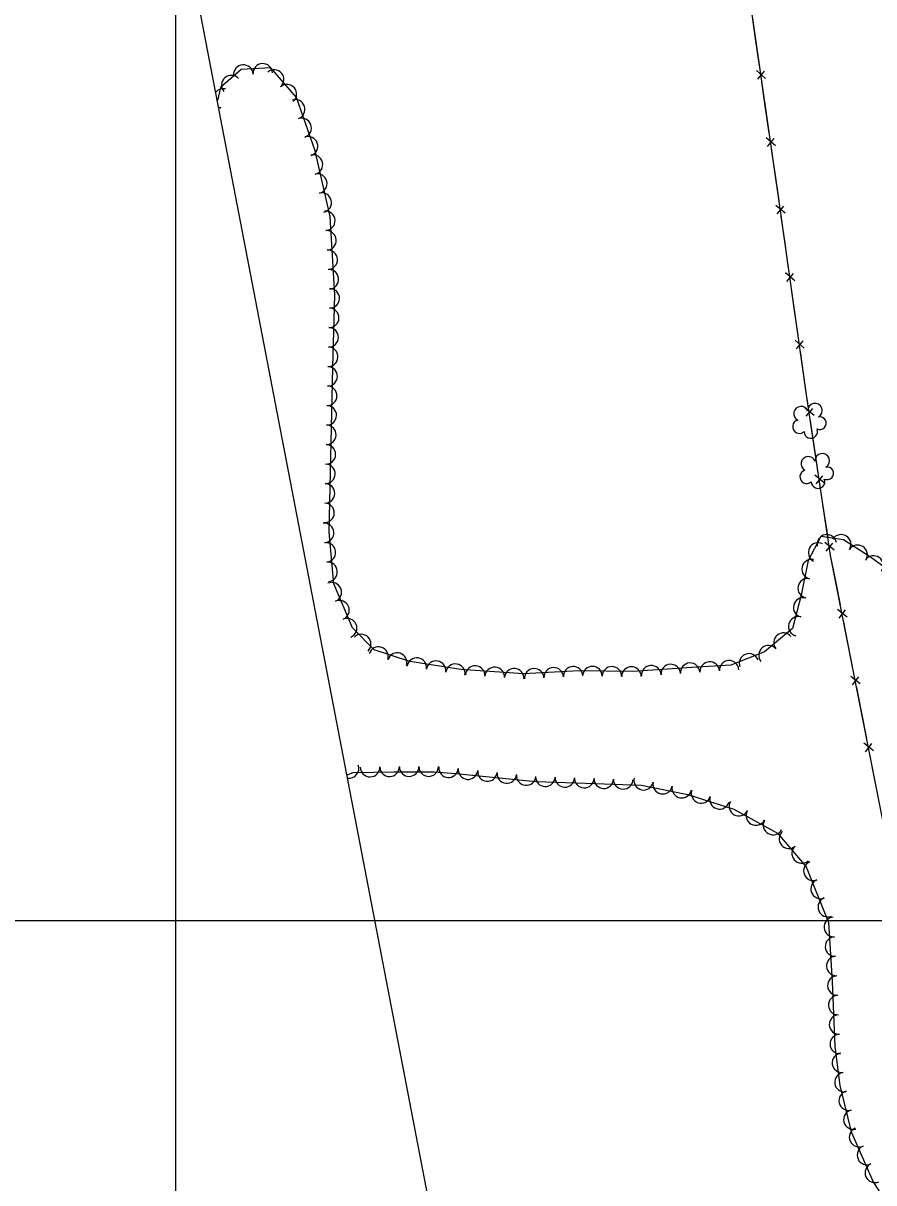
# Model space of a CAD drawing. Extents: x 353423 to 364002, y 127000 to 201942.
# Drawn here: x 359937.4 to 360286.1, y 151892.4 to 152367.8 of the extents above; entities that cross this region are included whole.
import ezdxf

# ---------------------------------------------------------------- set-up
doc = ezdxf.new("R2010")
doc.units = 0
for name, color, linetype in [('E_DTM_SlopeBottom', 7, 'Continuous'), ('E_FEN_Generic', 7, 'Continuous'), ('E_LAND_TreeLine', 7, 'Continuous'), ('E_RDWY_Gravel', 7, 'Continuous')]:
    doc.layers.add(name, color=color, linetype=linetype)

msp = doc.modelspace()

# ---------------------------------------------------------------- linework, layer by layer
at = {"layer": 'E_DTM_SlopeBottom'}
for p, q in [((360241.73, 152345.17), (360237.98, 152348.39)), ((360238.49, 152344.88), (360241.24, 152348.1)), ((360245.72, 152317.53), (360241.98, 152320.75)), ((360242.48, 152317.23), (360245.23, 152320.46)), ((360249.71, 152289.88), (360245.97, 152293.11)), ((360246.47, 152289.59), (360249.22, 152292.81)), ((360253.64, 152262.23), (360249.9, 152265.46)), ((360250.4, 152261.94), (360253.15, 152265.16)), ((360257.57, 152234.58), (360253.83, 152237.81)), ((360254.33, 152234.29), (360257.09, 152237.51)), ((360261.56, 152206.94), (360257.8, 152210.15)), ((360258.33, 152206.63), (360261.06, 152209.88)), ((360265.69, 152179.32), (360261.92, 152182.53)), ((360262.45, 152179.01), (360265.18, 152182.25)), ((360269.81, 152151.7), (360266.05, 152154.9)), ((360266.58, 152151.39), (360269.3, 152154.63)), ((360275.12, 152124.36), (360271.21, 152127.39)), ((360271.9, 152123.9), (360274.48, 152127.26)), ((360280.53, 152096.96), (360276.62, 152099.99)), ((360277.31, 152096.5), (360279.89, 152099.86)), ((360285.94, 152069.56), (360282.04, 152072.58)), ((360282.72, 152069.1), (360285.3, 152072.46))]:
    msp.add_line(p, q, dxfattribs=at)
for points in [[(360499.68, 150990.1), (360463.08, 151167.04), (360449.15, 151235.22), (360437.07, 151297.61), (360426.65, 151351.97), (360415.41, 151405.84), (360411.6, 151424.23), (360268.37, 152149.54), (360258.53, 152215.48), (360247.53, 152292.78), (360235.05, 152379.22), (360223.52, 152458.26), (360209.17, 152557.62), (360195.72, 152649.28), (360185.41, 152720.86)], [(360237.6, 152361.54), (360236.18, 152371.41)], [(360239.23, 152350.3), (360237.6, 152361.54)], [(360241.6, 152333.89), (360240.17, 152343.77)], [(360243.22, 152322.66), (360241.6, 152333.89)], [(360245.59, 152306.25), (360244.16, 152316.13)], [(360247.21, 152295.02), (360245.59, 152306.25)], [(360249.55, 152278.6), (360248.15, 152288.48)], [(360251.15, 152267.36), (360249.55, 152278.6)], [(360253.48, 152250.95), (360252.08, 152260.83)], [(360255.08, 152239.71), (360253.48, 152250.95)], [(360257.41, 152223.3), (360256.01, 152233.18)], [(360259.04, 152212.06), (360258.53, 152215.48), (360257.41, 152223.3)], [(360261.48, 152195.66), (360260.01, 152205.54)], [(360263.16, 152184.44), (360261.48, 152195.66)], [(360265.61, 152168.04), (360264.13, 152177.91)], [(360267.29, 152156.81), (360265.61, 152168.04)], [(360270.16, 152140.49), (360268.37, 152149.54), (360268.26, 152150.29)], [(360272.36, 152129.35), (360270.16, 152140.49)], [(360275.57, 152113.09), (360273.64, 152122.88)], [(360277.77, 152101.95), (360275.57, 152113.09)], [(360280.98, 152085.69), (360279.05, 152095.48)], [(360283.18, 152074.55), (360280.98, 152085.69)], [(360286.39, 152058.29), (360284.46, 152068.08)]]:
    msp.add_lwpolyline(points, dxfattribs=at)
at = {"layer": 'E_FEN_Generic'}
for points in [[(360296.46, 152140.44), (360284.33, 152149.22), (360273.61, 152156.06), (360264.3, 152157.43), (360259.15, 152147.52), (360256.23, 152133.32), (360252.73, 152119.68), (360241.3, 152110.11), (360227.45, 152104.65), (360211.52, 152103.67), (360187.28, 152102.06), (360165.36, 152102.29), (360142.53, 152101.07), (360116.77, 152102.89), (360095.93, 152106.19), (360081.22, 152110.92), (360072.42, 152119.9), (360064.73, 152137.91), (360062.84, 152159.14), (360064.4, 152226.69), (360065.2, 152256.46), (360063.25, 152288.61), (360057.05, 152315.4), (360049.46, 152337.29), (360038.99, 152349.51), (360026.73, 152348.75), (360018.34, 152341.37), (360017.05, 152336.1)], [(360070.16, 152059.71), (360072.65, 152060.63), (360089.46, 152060.9), (360105.87, 152060.95), (360114.81, 152060.2), (360147.59, 152056.89), (360167.89, 152056.23), (360190.86, 152055.47), (360209.88, 152051.55), (360228.66, 152045.6), (360246.55, 152035.71), (360258.38, 152022.02), (360267.46, 151999.11), (360268.97, 151974.92), (360270.07, 151948.33), (360272.08, 151932.29), (360276.78, 151913.34), (360285.79, 151892.8), (360299.89, 151870.55)]]:
    msp.add_lwpolyline(points, dxfattribs=at)
for centre, radius, start, end in [((360027.64, 152346.71), 4, 3.5753, 183.5599), ((360035.62, 152347.21), 4, 3.5753, 183.5599), ((360022.69, 152342.41), 4, 41.3011, 221.2858), ((360040.32, 152344.74), 4, 310.5896, 130.5743), ((360019.41, 152336.95), 4, 76.3043, 139.1711), ((360045.53, 152338.66), 4, 310.5896, 130.5743), ((360048.92, 152332.45), 4, 289.1346, 109.1193), ((360019.41, 152336.95), 4, 242.5838, 256.289), ((360017.52, 152329.18), 4, 76.3043, 88.6287), ((360051.54, 152324.89), 4, 289.1346, 109.1193), ((360054.16, 152317.34), 4, 289.1346, 109.1193), ((360056.19, 152309.84), 4, 283.0291, 103.0138), ((360057.99, 152302.05), 4, 283.0291, 103.0138), ((360059.79, 152294.26), 4, 283.0291, 103.0138), ((360061.26, 152286.77), 4, 273.4867, 93.4713), ((360061.75, 152278.78), 4, 273.4867, 93.4713), ((360062.23, 152270.8), 4, 273.4867, 93.4713), ((360062.72, 152262.82), 4, 273.4867, 93.4713), ((360063.07, 152255.01), 4, 268.4704, 88.4551), ((360062.85, 152247.02), 4, 268.4704, 88.4551), ((360062.64, 152239.02), 4, 268.4704, 88.4551), ((360062.42, 152231.03), 4, 268.4704, 88.4551), ((360062.22, 152223.03), 4, 268.6839, 88.6686), ((360062.04, 152215.03), 4, 268.6839, 88.6686), ((360061.85, 152207.03), 4, 268.6839, 88.6686), ((360256.24, 152207.74), 2.97, 21.6206, 242.8545), ((360261.96, 152208.97), 2.97, 299.2714, 182.2447), ((360061.67, 152199.04), 4, 268.6839, 88.6686), ((360255.58, 152202.41), 2.78, 104.5915, 312.3645), ((360263.95, 152203.82), 2.61, 243.9767, 101.9093), ((360260.23, 152200.42), 2.78, 181.2685, 22.2796), ((360061.48, 152191.04), 4, 268.6839, 88.6686), ((360259.21, 152187.18), 2.97, 21.6206, 242.8545), ((360264.94, 152188.41), 2.97, 299.2714, 182.2447), ((360061.3, 152183.05), 4, 268.6839, 88.6686), ((360258.55, 152181.85), 2.78, 104.5915, 312.3645), ((360266.93, 152183.26), 2.61, 243.9767, 101.9093), ((360061.11, 152175.05), 4, 268.6839, 88.6686), ((360263.21, 152179.86), 2.78, 181.2685, 22.2796), ((360060.93, 152167.05), 4, 268.6839, 88.6686), ((360060.77, 152158.82), 4, 275.1062, 95.0909), ((360266.82, 152154.14), 4, 10.2745, 190.2592), ((360272.68, 152154.17), 4, 327.4608, 147.4455), ((360061.48, 152150.86), 4, 275.1062, 95.0909), ((360263.22, 152150.82), 4, 62.5201, 242.5048), ((360279.42, 152149.87), 4, 327.4608, 147.4455), ((360062.19, 152142.89), 4, 275.1062, 95.0909), ((360260.56, 152143.98), 4, 78.4148, 258.3995), ((360285.95, 152145.47), 4, 324.1075, 144.0921), ((360063.91, 152134.5), 4, 293.1087, 113.0934), ((360258.95, 152136.14), 4, 78.4148, 258.3995), ((360257.09, 152128.26), 4, 75.6042, 255.5889), ((360067.05, 152127.15), 4, 293.1087, 113.0934), ((360070.19, 152119.79), 4, 293.1087, 113.0934), ((360255.1, 152120.51), 4, 75.6042, 255.5889), ((360075.98, 152113.28), 4, 314.4599, 134.4445), ((360249.01, 152113.84), 4, 39.9407, 219.9254), ((360242.88, 152108.71), 4, 39.9407, 219.9254), ((360083.1, 152108.12), 4, 342.1767, 162.1613), ((360090.71, 152105.67), 4, 342.1767, 162.1613), ((360234.91, 152105.34), 4, 21.5582, 201.5429), ((360098.75, 152103.62), 4, 350.9937, 170.9783), ((360106.65, 152102.37), 4, 350.9937, 170.9783), ((360114.55, 152101.12), 4, 350.9937, 170.9783), ((360122.69, 152100.37), 4, 355.9827, 175.9674), ((360130.67, 152099.81), 4, 355.9827, 175.9674), ((360138.65, 152099.25), 4, 355.9827, 175.9674), ((360146.89, 152099.21), 4, 3.0567, 183.0414), ((360154.88, 152099.63), 4, 3.0567, 183.0414), ((360162.86, 152100.06), 4, 3.0567, 183.0414), ((360170.73, 152100.14), 4, 359.4091, 179.3938), ((360178.72, 152100.05), 4, 359.4091, 179.3938), ((360186.72, 152099.97), 4, 359.4091, 179.3938), ((360194.86, 152100.46), 4, 3.8024, 183.7871), ((360202.84, 152100.99), 4, 3.8024, 183.7871), ((360210.82, 152101.52), 4, 3.8024, 183.7871), ((360218.8, 152102.02), 4, 3.5244, 183.5091), ((360226.78, 152102.51), 4, 3.5244, 183.5091), ((360070.99, 152062.25), 4, 261.9626, 20.2928), ((360079.61, 152062.83), 4, 180.9007, 0.8854), ((360087.6, 152062.96), 4, 180.9007, 0.8854), ((360095.62, 152063.01), 4, 180.1962, 0.1809), ((360103.61, 152063.03), 4, 180.1962, 0.1809), ((360111.76, 152062.55), 4, 175.1953, 355.1799), ((360119.75, 152061.8), 4, 174.2547, 354.2393), ((360127.7, 152061), 4, 174.2547, 354.2393), ((360135.65, 152060.2), 4, 174.2547, 354.2393), ((360143.6, 152059.4), 4, 174.2547, 354.2393), ((360151.42, 152058.86), 4, 178.1176, 358.1023), ((360159.41, 152058.6), 4, 178.1176, 358.1023), ((360167.39, 152058.33), 4, 178.1176, 358.1023), ((360175.38, 152058.07), 4, 178.1351, 358.1198), ((360183.36, 152057.81), 4, 178.1351, 358.1198), ((360191.7, 152057.44), 4, 168.3558, 348.3405), ((360199.52, 152055.82), 4, 168.3558, 348.3405), ((360207.35, 152054.21), 4, 168.3558, 348.3405), ((360215.25, 152052.04), 4, 162.431, 342.4157), ((360222.87, 152049.63), 4, 162.431, 342.4157), ((360230.77, 152046.83), 4, 151.0726, 331.0573), ((360237.76, 152042.96), 4, 151.0726, 331.0573), ((360244.75, 152039.1), 4, 151.0726, 331.0573), ((360251.26, 152033.46), 4, 130.8356, 310.8203), ((360256.48, 152027.42), 4, 130.8356, 310.8203), ((360261.31, 152020.31), 4, 111.6273, 291.612), ((360264.25, 152012.89), 4, 111.6273, 291.612), ((360267.19, 152005.46), 4, 111.6273, 291.612), ((360269.67, 151997.26), 4, 93.5864, 273.571), ((360270.17, 151989.28), 4, 93.5864, 273.571), ((360270.67, 151981.31), 4, 93.5864, 273.571), ((360271.13, 151973.29), 4, 92.3753, 272.36), ((360271.46, 151965.3), 4, 92.3753, 272.36), ((360271.79, 151957.32), 4, 92.3753, 272.36), ((360272.12, 151949.34), 4, 92.3753, 272.36), ((360273.03, 151941.58), 4, 97.1454, 277.1301), ((360274.02, 151933.65), 4, 97.1454, 277.1301), ((360275.77, 151926.11), 4, 103.9272, 283.9119), ((360277.69, 151918.36), 4, 103.9272, 283.9119), ((360280.03, 151911.12), 4, 113.7032, 293.6879), ((360283.25, 151903.81), 4, 113.7032, 293.6879), ((360286.46, 151896.49), 4, 113.7032, 293.6879)]:
    msp.add_arc(centre, radius, start, end, dxfattribs=at)
at = {"layer": 'E_LAND_TreeLine'}
for p, q in [((360000, 150500), (360000, 153000)), ((359000, 152000), (361500, 152000))]:
    msp.add_line(p, q, dxfattribs=at)
at = {"layer": 'E_RDWY_Gravel'}
msp.add_lwpolyline([(360281.83, 150958.19), (359996.77, 152441.65), (359407.81, 152655.67)], dxfattribs=at)

doc.saveas('drawing.dxf')
